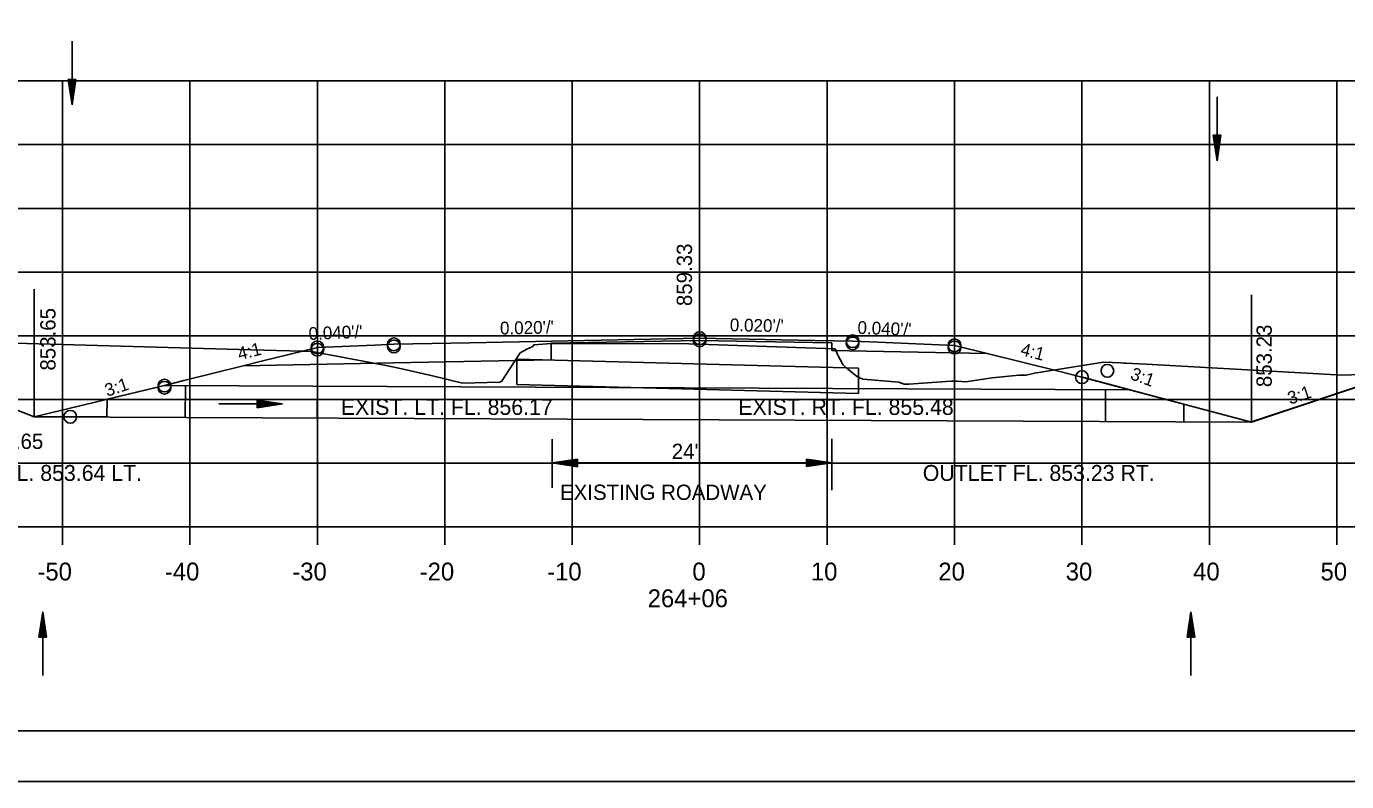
# Model space of a CAD drawing. Extents: x 1486524 to 1499135, y 326561 to 337924.
# Drawn here: x 1488930.1 to 1489033.7, y 329579.2 to 329638.5 of the extents above; entities that cross this region are included whole.
import ezdxf

# ---------------------------------------------------------------- set-up
doc = ezdxf.new("R2010")
doc.units = 0
for name, color, linetype in [('E_Const Align', 7, 'Continuous'), ('E_Const Align Station', 7, 'Continuous'), ('E_Ownership Information', 7, 'Continuous'), ('E_Property Line', 7, 'Continuous'), ('E_Proposed ROW and Easements', 7, 'Continuous'), ('E_Proposed ROW Fig Annot', 7, 'Continuous'), ('E_Quarter Calls', 7, 'Continuous'), ('E_Station Offset', 7, 'Continuous'), ('E_Survey Point', 7, 'Continuous'), ('E_Title Sheet', 7, 'Continuous'), ('E_Tract Number', 7, 'Continuous'), ('R_Water Annot', 7, 'Continuous'), ('R_Xsect Elev', 7, 'Continuous'), ('R_Xsect Slope', 7, 'Continuous')]:
    doc.layers.add(name, color=color, linetype=linetype)

msp = doc.modelspace()

# ---------------------------------------------------------------- linework, layer by layer
at = {"layer": 'E_Const Align'}
for p, q in [((1488952.88, 329607.82), (1488952.88, 329609.22)), ((1488962.88, 329607.82), (1488962.88, 329609.22)), ((1488972.88, 329607.82), (1488972.88, 329609.22)), ((1488982.88, 329607.82), (1488982.88, 329609.22)), ((1488992.88, 329607.82), (1488992.88, 329609.22)), ((1489002.88, 329607.82), (1489002.88, 329609.22)), ((1488842.89, 329599.22), (1489122.89, 329599.22)), ((1488932.89, 329597.82), (1488932.89, 329599.22)), ((1488942.89, 329597.82), (1488942.89, 329599.22)), ((1488952.89, 329597.82), (1488952.89, 329599.22)), ((1488962.89, 329597.82), (1488962.89, 329599.22)), ((1488972.89, 329597.82), (1488972.89, 329599.22)), ((1488982.89, 329597.82), (1488982.89, 329599.22)), ((1488992.89, 329597.82), (1488992.89, 329599.22)), ((1489002.89, 329597.82), (1489002.89, 329599.22)), ((1489012.89, 329597.82), (1489012.89, 329599.22)), ((1489022.89, 329597.82), (1489022.89, 329599.22)), ((1489032.89, 329597.82), (1489032.89, 329599.22))]:
    msp.add_line(p, q, dxfattribs=at)
at = {"layer": 'E_Ownership Information'}
for p, q in [((1488842.89, 329634.22), (1489122.89, 329634.22)), ((1488932.89, 329599.22), (1488932.89, 329634.22)), ((1488942.89, 329599.22), (1488942.89, 329634.22)), ((1488952.89, 329599.22), (1488952.89, 329634.22)), ((1488962.89, 329599.22), (1488962.89, 329634.22)), ((1488972.89, 329599.22), (1488972.89, 329634.22)), ((1488982.89, 329599.22), (1488982.89, 329634.22)), ((1488992.89, 329599.22), (1488992.89, 329634.22)), ((1489002.89, 329599.22), (1489002.89, 329634.22)), ((1489012.89, 329599.22), (1489012.89, 329634.22)), ((1489022.89, 329599.22), (1489022.89, 329634.22)), ((1489032.89, 329599.22), (1489032.89, 329634.22)), ((1488842.89, 329629.22), (1489122.89, 329629.22)), ((1488842.89, 329624.22), (1489122.89, 329624.22)), ((1488842.89, 329619.22), (1489122.89, 329619.22)), ((1488842.89, 329614.22), (1489122.89, 329614.22)), ((1488842.89, 329609.22), (1489122.89, 329609.22)), ((1488842.89, 329604.22), (1489122.89, 329604.22)), ((1488842.89, 329599.22), (1489122.89, 329599.22))]:
    msp.add_line(p, q, dxfattribs=at)
at = {"layer": 'E_Property Line'}
msp.add_line((1489141.07, 329583.22), (1488824.89, 329583.22), dxfattribs=at)
at = {"layer": 'E_Proposed ROW and Easements'}
for p, q in [((1488968.55, 329610.39), (1488968.55, 329612.39)), ((1488968.55, 329612.39), (1488995.36, 329611.68)), ((1488995.36, 329609.68), (1488995.36, 329611.68)), ((1488968.55, 329610.39), (1488995.36, 329609.68)), ((1488971.31, 329606.1), (1488971.31, 329602.29)), ((1488993.27, 329606.14), (1488993.27, 329602.1)), ((1488973.31, 329604.54), (1488971.31, 329604.24)), ((1488973.31, 329603.94), (1488971.31, 329604.24)), ((1488973.31, 329604.49), (1488971.64, 329604.24)), ((1488973.31, 329603.99), (1488971.64, 329604.24)), ((1488973.31, 329604.44), (1488971.99, 329604.24)), ((1488973.31, 329604.04), (1488971.99, 329604.24)), ((1488973.31, 329604.39), (1488972.32, 329604.24)), ((1488973.31, 329604.09), (1488972.32, 329604.24)), ((1488973.31, 329604.34), (1488972.66, 329604.24)), ((1488973.31, 329604.15), (1488972.66, 329604.24)), ((1488973.31, 329604.29), (1488972.99, 329604.24)), ((1488973.31, 329604.2), (1488972.99, 329604.24)), ((1488973.31, 329603.94), (1488973.31, 329604.54)), ((1488991.27, 329604.55), (1488993.27, 329604.25)), ((1488991.27, 329604.55), (1488991.27, 329603.95)), ((1488991.27, 329604.5), (1488992.94, 329604.25)), ((1488991.27, 329604.45), (1488992.6, 329604.25)), ((1488991.27, 329604.4), (1488992.26, 329604.25)), ((1488991.27, 329604.34), (1488991.92, 329604.25)), ((1488991.27, 329604.29), (1488991.59, 329604.25)), ((1488991.27, 329603.95), (1488993.27, 329604.25)), ((1488991.27, 329604.15), (1488991.92, 329604.25)), ((1488991.27, 329604.05), (1488992.6, 329604.25)), ((1488991.27, 329604), (1488992.94, 329604.25)), ((1488991.27, 329604.1), (1488992.26, 329604.25)), ((1488991.27, 329604.2), (1488991.59, 329604.25))]:
    msp.add_line(p, q, dxfattribs=at)
at = {"layer": 'E_Proposed ROW Fig Annot'}
for p, q in [((1488933.34, 329634.33), (1488933.64, 329632.33)), ((1488933.94, 329634.33), (1488933.34, 329634.33)), ((1488933.34, 329634.33), (1488933.64, 329632.33)), ((1488933.94, 329634.33), (1488933.34, 329634.33)), ((1488933.39, 329634.33), (1488933.64, 329632.66)), ((1488933.39, 329634.33), (1488933.64, 329632.66)), ((1488933.44, 329634.33), (1488933.64, 329633)), ((1488933.44, 329634.33), (1488933.64, 329633)), ((1488933.49, 329634.33), (1488933.64, 329633.34)), ((1488933.49, 329634.33), (1488933.64, 329633.34)), ((1488933.54, 329634.33), (1488933.64, 329633.68)), ((1488933.54, 329634.33), (1488933.64, 329633.68)), ((1488933.59, 329634.33), (1488933.64, 329634.01)), ((1488933.59, 329634.33), (1488933.64, 329634.01)), ((1488933.94, 329634.33), (1488933.64, 329632.33)), ((1488933.74, 329634.33), (1488933.64, 329633.68)), ((1488933.84, 329634.33), (1488933.64, 329633)), ((1488933.89, 329634.33), (1488933.64, 329632.66)), ((1488933.79, 329634.33), (1488933.64, 329633.34)), ((1488933.69, 329634.33), (1488933.64, 329634.01)), ((1488933.94, 329634.33), (1488933.64, 329632.33)), ((1488933.74, 329634.33), (1488933.64, 329633.68)), ((1488933.84, 329634.33), (1488933.64, 329633)), ((1488933.89, 329634.33), (1488933.64, 329632.66)), ((1488933.79, 329634.33), (1488933.64, 329633.34)), ((1488933.69, 329634.33), (1488933.64, 329634.01)), ((1489023.2, 329629.96), (1489023.5, 329627.96)), ((1489023.8, 329629.96), (1489023.2, 329629.96)), ((1489023.2, 329629.96), (1489023.5, 329627.96)), ((1489023.8, 329629.96), (1489023.2, 329629.96)), ((1489023.25, 329629.96), (1489023.5, 329628.29)), ((1489023.25, 329629.96), (1489023.5, 329628.29)), ((1489023.3, 329629.96), (1489023.5, 329628.64)), ((1489023.3, 329629.96), (1489023.5, 329628.64)), ((1489023.35, 329629.96), (1489023.5, 329628.97)), ((1489023.35, 329629.96), (1489023.5, 329628.97)), ((1489023.4, 329629.96), (1489023.5, 329629.31)), ((1489023.4, 329629.96), (1489023.5, 329629.31)), ((1489023.45, 329629.96), (1489023.5, 329629.64)), ((1489023.45, 329629.96), (1489023.5, 329629.64)), ((1489023.8, 329629.96), (1489023.5, 329627.96)), ((1489023.59, 329629.96), (1489023.5, 329629.31)), ((1489023.7, 329629.96), (1489023.5, 329628.64)), ((1489023.75, 329629.96), (1489023.5, 329628.29)), ((1489023.65, 329629.96), (1489023.5, 329628.97)), ((1489023.54, 329629.96), (1489023.5, 329629.64)), ((1489023.8, 329629.96), (1489023.5, 329627.96)), ((1489023.59, 329629.96), (1489023.5, 329629.31)), ((1489023.7, 329629.96), (1489023.5, 329628.64)), ((1489023.75, 329629.96), (1489023.5, 329628.29)), ((1489023.65, 329629.96), (1489023.5, 329628.97)), ((1489023.54, 329629.96), (1489023.5, 329629.64)), ((1488948.16, 329609.17), (1488950.16, 329608.87)), ((1488948.16, 329609.17), (1488948.16, 329608.57)), ((1488948.16, 329609.12), (1488949.82, 329608.87)), ((1488948.16, 329609.07), (1488949.48, 329608.87)), ((1488948.16, 329609.02), (1488949.15, 329608.87)), ((1488948.16, 329608.96), (1488948.81, 329608.87)), ((1488948.16, 329608.91), (1488948.47, 329608.87)), ((1488948.16, 329608.57), (1488950.16, 329608.87)), ((1488948.16, 329608.77), (1488948.81, 329608.87)), ((1488948.16, 329608.67), (1488949.48, 329608.87)), ((1488948.16, 329608.62), (1488949.82, 329608.87)), ((1488948.16, 329608.72), (1488949.15, 329608.87)), ((1488948.16, 329608.82), (1488948.47, 329608.87)), ((1488971.31, 329604.24), (1488993.27, 329604.25)), ((1488931.03, 329590.56), (1488931.33, 329592.56)), ((1488931.03, 329590.56), (1488931.33, 329592.56)), ((1488931.08, 329590.56), (1488931.33, 329592.22)), ((1488931.08, 329590.56), (1488931.33, 329592.22)), ((1488931.13, 329590.56), (1488931.33, 329591.88)), ((1488931.13, 329590.56), (1488931.33, 329591.88)), ((1488931.63, 329590.56), (1488931.33, 329592.56)), ((1488931.63, 329590.56), (1488931.33, 329592.56)), ((1488931.58, 329590.56), (1488931.33, 329592.22)), ((1488931.58, 329590.56), (1488931.33, 329592.22)), ((1488931.53, 329590.56), (1488931.33, 329591.88)), ((1488931.53, 329590.56), (1488931.33, 329591.88)), ((1489021.15, 329590.56), (1489021.45, 329592.56)), ((1489021.15, 329590.56), (1489021.45, 329592.56)), ((1489021.2, 329590.56), (1489021.45, 329592.22)), ((1489021.2, 329590.56), (1489021.45, 329592.22)), ((1489021.25, 329590.56), (1489021.45, 329591.88)), ((1489021.25, 329590.56), (1489021.45, 329591.88)), ((1489021.75, 329590.56), (1489021.45, 329592.56)), ((1489021.75, 329590.56), (1489021.45, 329592.56)), ((1489021.7, 329590.56), (1489021.45, 329592.22)), ((1489021.7, 329590.56), (1489021.45, 329592.22)), ((1489021.65, 329590.56), (1489021.45, 329591.88)), ((1489021.65, 329590.56), (1489021.45, 329591.88)), ((1488931.18, 329590.56), (1488931.33, 329591.54)), ((1488931.18, 329590.56), (1488931.33, 329591.54)), ((1488931.23, 329590.56), (1488931.33, 329591.21)), ((1488931.23, 329590.56), (1488931.33, 329591.21)), ((1488931.28, 329590.56), (1488931.33, 329590.87)), ((1488931.28, 329590.56), (1488931.33, 329590.87)), ((1488931.48, 329590.56), (1488931.33, 329591.54)), ((1488931.48, 329590.56), (1488931.33, 329591.54)), ((1488931.42, 329590.56), (1488931.33, 329591.21)), ((1488931.42, 329590.56), (1488931.33, 329591.21)), ((1488931.37, 329590.56), (1488931.33, 329590.87)), ((1488931.37, 329590.56), (1488931.33, 329590.87)), ((1489021.3, 329590.56), (1489021.45, 329591.54)), ((1489021.3, 329590.56), (1489021.45, 329591.54)), ((1489021.36, 329590.56), (1489021.45, 329591.21)), ((1489021.36, 329590.56), (1489021.45, 329591.21)), ((1489021.41, 329590.56), (1489021.45, 329590.87)), ((1489021.41, 329590.56), (1489021.45, 329590.87)), ((1489021.6, 329590.56), (1489021.45, 329591.54)), ((1489021.6, 329590.56), (1489021.45, 329591.54)), ((1489021.55, 329590.56), (1489021.45, 329591.21)), ((1489021.55, 329590.56), (1489021.45, 329591.21)), ((1489021.5, 329590.56), (1489021.45, 329590.87)), ((1489021.5, 329590.56), (1489021.45, 329590.87)), ((1488931.03, 329590.56), (1488931.63, 329590.56)), ((1488931.03, 329590.56), (1488931.63, 329590.56)), ((1489021.15, 329590.56), (1489021.75, 329590.56)), ((1489021.15, 329590.56), (1489021.75, 329590.56))]:
    msp.add_line(p, q, dxfattribs=at)
at = {"layer": 'E_Quarter Calls'}
msp.add_line((1488812.48, 329579.24), (1489145.82, 329579.24), dxfattribs=at)
for points in [[(1488812.48, 329792.57), (1489145.82, 329792.57), (1489145.82, 329579.24), (1488812.48, 329579.24)], [(1489058.81, 329788.68), (1489058.81, 329778.8), (1489094.54, 329778.8), (1489094.54, 329775.88), (1489117.74, 329775.88), (1489117.74, 329751.55), (1489141.07, 329751.55), (1489141.07, 329583.22), (1488824.89, 329583.22), (1488824.89, 329788.68)]]:
    msp.add_lwpolyline(points, close=True, dxfattribs=at)
for centre in [(1488952.89, 329613.31), (1488952.89, 329613.31), (1488952.89, 329613.14), (1488958.89, 329613.55), (1488958.89, 329613.55), (1488958.89, 329613.38), (1488982.89, 329614.03), (1488982.89, 329614.03), (1488982.89, 329613.86), (1488994.89, 329613.79), (1488994.89, 329613.79), (1488994.89, 329613.62), (1489002.89, 329613.47), (1489002.89, 329613.47), (1489002.89, 329613.3), (1489014.89, 329611.47), (1488940.89, 329610.31), (1488940.89, 329610.31), (1488940.89, 329610.14), (1489012.89, 329610.97), (1488933.49, 329607.86)]:
    msp.add_circle(centre, 0.5, dxfattribs=at)
at = {"layer": 'E_Station Offset'}
for p, q in [((1489012.89, 329610.97), (1489026.21, 329607.43)), ((1489026.21, 329607.43), (1489037.4, 329611.17)), ((1488940.89, 329610.31), (1488930.66, 329607.87))]:
    msp.add_line(p, q, dxfattribs=at)
at = {"layer": 'E_Survey Point'}
msp.add_lwpolyline([(1488947.06, 329611.86), (1488958.89, 329612.09), (1488971.23, 329612.34), (1488971.23, 329613.63), (1488982.89, 329613.86), (1488993.26, 329613.66), (1488993.27, 329613.07), (1489005.45, 329612.83)], dxfattribs=at)
msp.add_lwpolyline([(1488947.06, 329611.86), (1488958.89, 329612.09), (1488971.23, 329612.34), (1488971.23, 329613.63), (1488982.89, 329613.86), (1488993.26, 329613.66), (1488993.27, 329613.07), (1489005.45, 329612.83)], dxfattribs=at)
at = {"layer": 'E_Title Sheet'}
msp.add_lwpolyline([(1488914.76, 329614.1), (1488930.66, 329607.87), (1488936.37, 329607.85), (1488936.38, 329609.24), (1488940.89, 329610.31), (1488942.42, 329610.7), (1488947.06, 329611.86), (1488948.51, 329612.22), (1488952.89, 329613.31), (1488957.4, 329613.49), (1488958.89, 329613.55), (1488964.86, 329613.67), (1488982.89, 329614.03), (1488991.9, 329613.85), (1488994.89, 329613.79), (1488996.88, 329613.71), (1489002.89, 329613.47), (1489004.82, 329612.99), (1489005.45, 329612.83), (1489011.04, 329611.43), (1489012.89, 329610.97), (1489013.03, 329610.94), (1489020.88, 329608.85), (1489020.88, 329607.46), (1489026.13, 329607.43), (1489037.4, 329611.17)], dxfattribs=at)
at = {"layer": 'E_Tract Number'}
msp.add_lwpolyline([(1488926.35, 329613.72), (1488947.67, 329613.12), (1488951.71, 329613.01), (1488952.46, 329612.99), (1488958.3, 329611.89), (1488958.66, 329611.81), (1488959.28, 329611.67), (1488961.82, 329611.1), (1488964.28, 329610.5), (1488967.17, 329610.57), (1488967.35, 329610.62), (1488968.81, 329612.87), (1488969.32, 329613.17), (1488969.79, 329613.38), (1488969.87, 329613.5), (1488969.91, 329613.51), (1488969.93, 329613.51), (1488971.22, 329613.62), (1488971.97, 329613.61), (1488982.05, 329613.58), (1488992.77, 329613.21), (1488993.29, 329613.2), (1488993.37, 329613.19), (1488993.39, 329613.19), (1488993.53, 329613.19), (1488993.7, 329612.76), (1488994.12, 329611.97), (1488994.53, 329611.59), (1488995.29, 329611.01), (1488995.69, 329610.82), (1488998.51, 329610.58), (1488998.93, 329610.42), (1488999.3, 329610.42), (1489002.61, 329610.67), (1489003.1, 329610.65), (1489003.78, 329610.61), (1489005.84, 329610.91), (1489007.95, 329611.14), (1489008.51, 329611.13), (1489009.16, 329611.29), (1489014.59, 329612.16), (1489015.94, 329612.1), (1489016.19, 329612.08), (1489016.3, 329612.08), (1489017.93, 329611.99), (1489033.33, 329611.14), (1489034.75, 329611.17)], dxfattribs=at)
at = {"layer": 'R_Water Annot'}
for p, q in [((1488933.64, 329632.33), (1488933.64, 329637.33)), ((1489023.5, 329627.96), (1489023.5, 329632.96)), ((1488940.88, 329610.33), (1489016.63, 329609.98)), ((1488942.52, 329607.82), (1488942.53, 329610.32)), ((1489014.73, 329607.49), (1489014.74, 329609.99)), ((1488936.37, 329607.85), (1488936.38, 329609.24)), ((1488950.16, 329608.87), (1488945.16, 329608.87)), ((1489020.88, 329607.46), (1489020.88, 329608.85)), ((1488930.66, 329607.87), (1489026.21, 329607.43)), ((1488931.33, 329592.56), (1488931.33, 329587.56)), ((1489021.45, 329592.56), (1489021.45, 329587.56))]:
    msp.add_line(p, q, dxfattribs=at)
at = {"layer": 'R_Xsect Elev'}
for p, q in [((1488982.89, 329613.55), (1488982.89, 329623.55)), ((1488930.66, 329607.87), (1488930.66, 329617.87)), ((1489026.21, 329607.43), (1489026.21, 329617.43))]:
    msp.add_line(p, q, dxfattribs=at)

# ---------------------------------------------------------------- texts
at = {"layer": 'E_Const Align Station'}
for s, p in [('-50', (1488930.92, 329595.02)), ('-40', (1488940.92, 329595.02)), ('-30', (1488950.92, 329595.02)), ('-20', (1488960.92, 329595.02)), ('-10', (1488970.92, 329595.02)), ('0', (1488982.32, 329595.02)), ('10', (1488991.62, 329595.02)), ('20', (1489001.62, 329595.02)), ('30', (1489011.62, 329595.02)), ('40', (1489021.62, 329595.02)), ('50', (1489031.62, 329595.02)), ('264+06', (1488978.81, 329592.92))]:
    msp.add_text(s, height=1.4, dxfattribs=at).set_placement(p)
at = {"layer": 'E_Proposed ROW and Easements'}
for s, p in [('EXIST. LT. FL. 856.17', (1488954.73, 329608.01)), ('EXIST. RT. FL. 855.48', (1488985.92, 329608.01))]:
    msp.add_text(s, height=1.25, dxfattribs=at).set_placement(p)
at = {"layer": 'E_Proposed ROW Fig Annot'}
for s, p in [("24'", (1488980.7, 329604.55)), ('EXISTING ROADWAY', (1488971.93, 329601.34))]:
    msp.add_text(s, height=1.2, dxfattribs=at).set_placement(p)
at = {"layer": 'R_Water Annot'}
for s, p in [('INLET FL. 853.64 LT.', (1488923.06, 329602.83)), ('OUTLET FL. 853.23 RT.', (1489000.4, 329602.83))]:
    msp.add_text(s, height=1.25, dxfattribs=at).set_placement(p)
at = {"layer": 'R_Xsect Elev'}
for s, rotation, p in [('859.33', 90, (1488982.29, 329616.55)), ('853.65', 90, (1488932.34, 329611.49)), ('853.23', 90, (1489027.79, 329610.19)), ('853.65', 360, (1488926.47, 329605.34))]:
    msp.add_text(s, height=1.2, rotation=rotation, dxfattribs=at).set_placement(p)
at = {"layer": 'R_Xsect Slope'}
for s, rotation, p in [("0.040'/'", 2.2906, (1488952.22, 329613.89)), ("0.020'/'", 1.1458, (1488967.23, 329614.32)), ("0.020'/'", 358.8542, (1488985.25, 329614.58)), ("0.040'/'", 357.7094, (1488995.26, 329614.38)), ('4:1', 14.0362, (1488946.77, 329612.3)), ('4:1', 345.9638, (1489008.01, 329612.71)), ('3:1', 339.9096, (1489016.62, 329610.84)), ('3:1', 18.4349, (1488936.4, 329609.43)), ('3:1', 18.4349, (1489029.23, 329608.81))]:
    msp.add_text(s, height=1, rotation=rotation, dxfattribs=at).set_placement(p)

doc.saveas('drawing.dxf')
